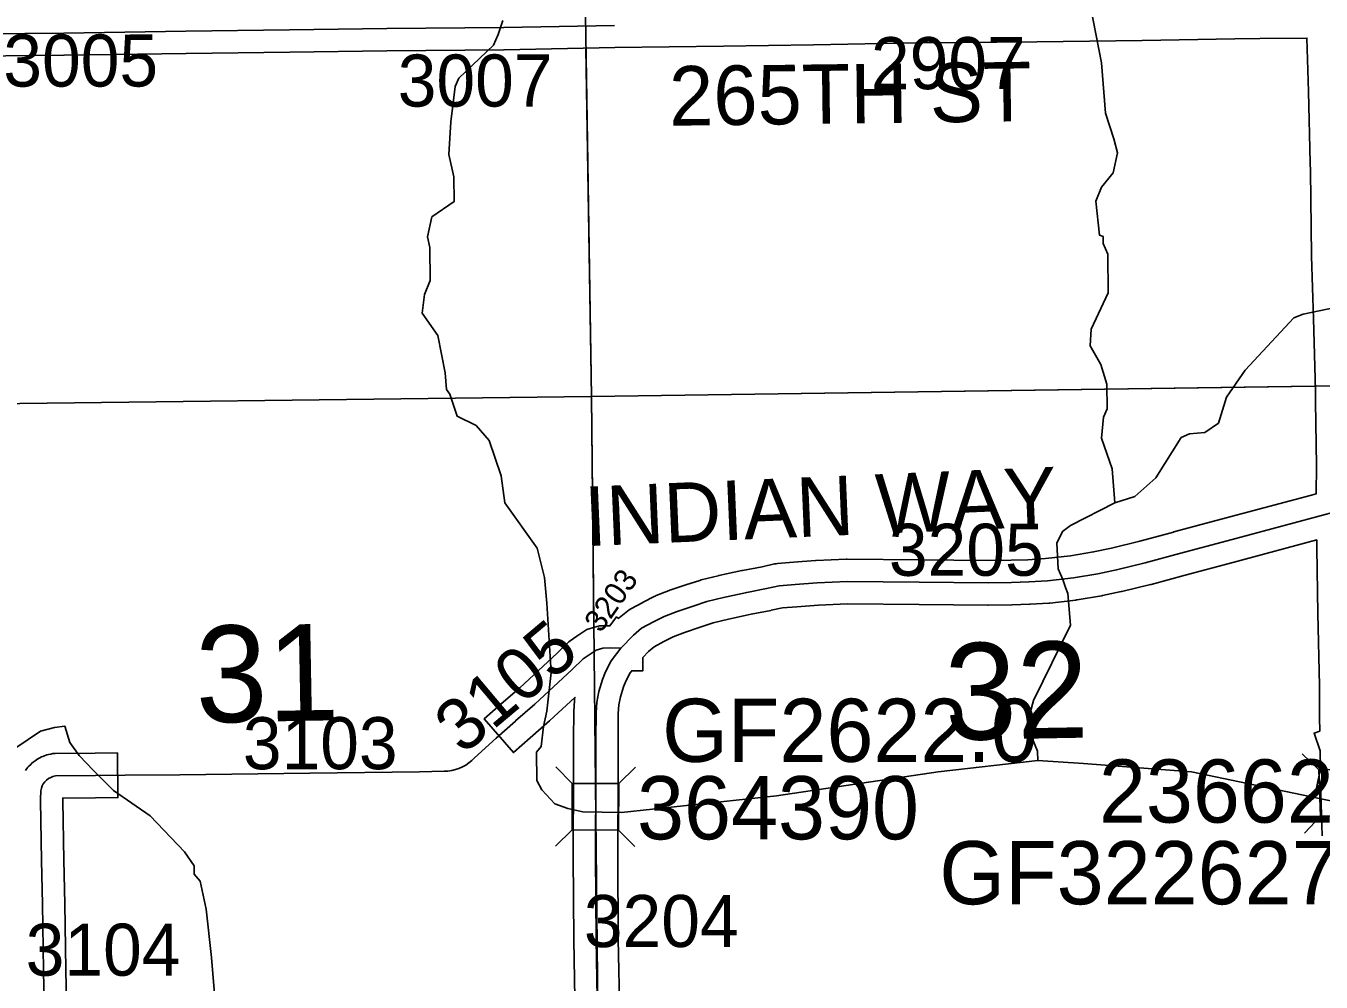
# Model space of a CAD drawing. Extents: x 23.6 to 68.7, y -63 to -29.
# Drawn here: x 38.964 to 40.707, y -51.426 to -50.14 of the extents above; entities that cross this region are included whole.
import ezdxf

# ---------------------------------------------------------------- set-up
doc = ezdxf.new("R2010")
doc.units = 0
for name, color, linetype in [('tdCoHydroRiver', 7, 'Continuous'), ('tdCoSecRdNmbr', 7, 'Continuous'), ('tdCoSecRdTxt', 7, 'Continuous'), ('tdCoSecRteBand', 7, 'Continuous'), ('tdCoSecRteCL', 7, 'Continuous'), ('tdCoSectLine', 7, 'Continuous'), ('tdCoSectLinePart', 7, 'Continuous'), ('tdCoSectNmbr', 7, 'Continuous'), ('tdCoStrucSec', 7, 'Continuous'), ('tdCoStrucSecCoName', 7, 'Continuous'), ('tdCoStrucSecFHWANum', 7, 'Continuous'), ('tdCoSurfAsphalt', 7, 'Continuous'), ('tdCoSurfGravel', 7, 'Continuous'), ('tdCoSurfLNO', 7, 'Continuous')]:
    doc.layers.add(name, color=color, linetype=linetype)

msp = doc.modelspace()

# ---------------------------------------------------------------- linework, layer by layer
at = {"layer": 'tdCoHydroRiver'}
for points in [[(40.8297, -50.0184), (40.8127, -50.0643), (40.7852, -50.1577), (40.7823, -50.1814), (40.7853, -50.3329), (40.7902, -50.3502), (40.8016, -50.3848), (40.8035, -50.4196), (40.7973, -50.4354), (40.7958, -50.4433), (40.7568, -50.491), (40.7475, -50.5085), (40.7365, -50.5165), (40.6829, -50.528), (40.6704, -50.5329), (40.6047, -50.603), (40.5798, -50.6395), (40.5691, -50.6744), (40.5503, -50.6872), (40.5298, -50.6889), (40.5188, -50.6938), (40.4846, -50.7478), (40.4564, -50.7733), (40.4296, -50.7814)], [(40.3965, -50.114), (40.4114, -50.1897), (40.4168, -50.2575), (40.4281, -50.2921), (40.4331, -50.311), (40.427, -50.3379), (40.4114, -50.357), (40.4037, -50.376), (40.4089, -50.4217), (40.4136, -50.4233), (40.4137, -50.4327), (40.4201, -50.4469), (40.4206, -50.499), (40.3974, -50.5481), (40.3961, -50.5702), (40.4105, -50.5954), (40.4186, -50.6221), (40.419, -50.6553), (40.4143, -50.6664), (40.4114, -50.6948), (40.426, -50.7357), (40.4296, -50.7814)], [(40.3256, -51.1281), (40.1915, -51.1436), (39.974, -51.1757), (39.7658, -51.1982), (39.7137, -51.1971), (39.6932, -51.1926), (39.6758, -51.1864), (39.6582, -51.1676), (39.6518, -51.1551), (39.6514, -51.1172), (39.6577, -51.1092), (39.6606, -51.0824), (39.6651, -51.0618), (39.6709, -51.0097), (39.6653, -50.9166), (39.6618, -50.8819), (39.652, -50.8425), (39.6088, -50.7814), (39.6037, -50.7451), (39.5875, -50.6979), (39.5699, -50.6775), (39.5445, -50.6652), (39.5348, -50.6353), (39.53, -50.629), (39.5282, -50.6069), (39.5183, -50.5565), (39.4974, -50.5267), (39.5004, -50.5014), (39.5081, -50.4824), (39.5077, -50.4382), (39.5044, -50.424), (39.5104, -50.3971), (39.5402, -50.3763), (39.5399, -50.3432), (39.5333, -50.3132), (39.536, -50.269), (39.5419, -50.2216), (39.5465, -50.2105), (39.5935, -50.1659), (39.5997, -50.1516), (39.6058, -50.1326)], [(40.4296, -50.7814), (40.3699, -50.812), (40.359, -50.82), (40.3512, -50.8359), (40.3531, -50.8706), (40.3596, -50.8847), (40.3628, -50.8957), (40.3661, -50.9036), (40.3696, -50.9462), (40.3201, -51.0477), (40.3109, -51.0809), (40.3254, -51.1155), (40.3256, -51.1281)], [(39.0358, -51.1215), (39.0232, -51.1042), (39.0167, -51.0822), (39.0025, -51.0839), (38.9836, -51.0888), (38.9507, -51.1111)], [(39.1905, -51.281), (39.1904, -51.27), (39.1775, -51.2511), (39.1313, -51.2026), (39.0821, -51.1684), (39.055, -51.1418), (39.0358, -51.1215)], [(41.0502, -51.5508), (41.0225, -51.5226), (41.0144, -51.5195), (40.9753, -51.4819), (40.9686, -51.4694), (40.9523, -51.4521), (40.9489, -51.4427), (40.9345, -51.4239), (40.8496, -51.2889), (40.8416, -51.2795), (40.8336, -51.2654), (40.8144, -51.2403), (40.7714, -51.1997), (40.735, -51.1858), (40.5325, -51.1435), (40.3872, -51.1323), (40.3256, -51.1281)], [(39.2303, -51.5689), (39.2269, -51.5499), (39.2139, -51.3933), (39.2068, -51.3284), (39.1985, -51.2904), (39.1905, -51.281)]]:
    msp.add_lwpolyline(points, dxfattribs=at)
at = {"layer": 'tdCoSecRteBand'}
for points in [[(39.7033, -51.4747), (39.7013, -51.3697), (39.7013, -51.3695), (39.7013, -51.3694), (39.7006, -51.2572), (39.7006, -51.257), (39.7006, -51.2568), (39.7011, -51.1449), (39.7011, -51.0986), (39.7011, -51.0985), (39.7011, -51.0984), (39.7013, -51.0639), (39.7013, -51.063), (39.7014, -51.0621), (39.7024, -51.0475), (39.7025, -51.0457), (39.7028, -51.0439), (39.703, -51.0433), (39.6692, -51.0746), (39.6689, -51.0749), (39.6685, -51.0751), (39.6428, -51.0977), (39.6202, -51.1175), (39.5807, -51.0723), (39.6033, -51.0526), (39.6287, -51.0303), (39.6788, -50.9839), (39.6935, -50.9699), (39.6949, -50.9686), (39.6964, -50.9674), (39.7056, -50.9608), (39.7061, -50.9604), (39.7066, -50.9601), (39.7147, -50.9546), (39.7188, -50.9519), (39.7236, -50.9506), (39.7327, -50.9482), (39.7362, -50.9472), (39.7398, -50.9471), (39.75, -50.9469), (39.759, -50.9351), (39.7617, -50.9371), (39.7626, -50.9364), (39.7737, -50.9273), (39.7758, -50.9255), (39.7783, -50.9241), (39.7941, -50.9155), (39.7945, -50.9153), (39.7949, -50.9151), (39.8095, -50.9077), (39.8108, -50.907), (39.8123, -50.9064), (39.8295, -50.8997), (39.8302, -50.8995), (39.8308, -50.8993), (39.8523, -50.8921), (39.8708, -50.886), (39.8719, -50.8856), (39.873, -50.8853), (39.8957, -50.8796), (39.8962, -50.8795), (39.8967, -50.8794), (39.9277, -50.8728), (39.928, -50.8727), (39.9283, -50.8726), (39.9547, -50.8675), (39.9716, -50.8639), (39.9736, -50.8635), (39.9755, -50.8633), (39.997, -50.8616), (39.997, -50.8616), (39.9971, -50.8616), (40.0265, -50.8594), (40.027, -50.8593), (40.0274, -50.8593), (40.0679, -50.8576), (40.0686, -50.8575), (40.0694, -50.8575), (40.1666, -50.8583), (40.1666, -50.8583), (40.1666, -50.8583), (40.259, -50.8593), (40.2897, -50.8588), (40.3122, -50.8581), (40.3361, -50.8567), (40.3696, -50.8529), (40.4009, -50.8477), (40.425, -50.8425), (40.4629, -50.8333), (40.5083, -50.8209), (40.5084, -50.8208), (40.5086, -50.8208), (40.5726, -50.8038), (40.694, -50.7712), (40.7004, -50.7695), (40.7008, -50.7318), (40.6992, -50.6451), (40.6992, -50.6447), (40.6992, -50.6442), (40.6993, -50.6304), (40.6965, -50.5341), (40.6965, -50.5341), (40.6965, -50.5341), (40.6942, -50.4498), (40.6942, -50.4496), (40.6942, -50.4494), (40.6926, -50.3349), (40.6923, -50.3246), (40.6923, -50.3245), (40.6923, -50.3244), (40.69, -50.2281), (40.6879, -50.1565), (40.6243, -50.1571), (40.5907, -50.1576), (40.4662, -50.1597), (40.4661, -50.1597), (40.466, -50.1597), (40.3246, -50.1615), (40.3246, -50.1615), (40.3245, -50.1615), (40.1624, -50.1629), (40.024, -50.1656), (40.0239, -50.1656), (40.0238, -50.1656), (39.903, -50.1673), (39.903, -50.1673), (39.903, -50.1673), (39.7566, -50.1693), (39.6077, -50.1722), (39.6076, -50.1722), (39.6074, -50.1722), (39.45, -50.1737), (39.3193, -50.1755), (39.3193, -50.1755), (39.3193, -50.1755), (39.1796, -50.1772), (39.0156, -50.1796), (39.0155, -50.1796), (39.0154, -50.1796), (38.858, -50.1811)], [(40.7084, -51.2297), (40.7067, -51.1721), (40.7065, -51.1721), (40.7065, -51.1664), (40.7009, -51.1653), (40.706, -51.1389), (40.7056, -51.1152), (40.6975, -51.0913), (40.7052, -51.0887), (40.7049, -51.0705), (40.7049, -51.0704), (40.7049, -51.0703), (40.7046, -51.0272), (40.7026, -50.9306), (40.7026, -50.9305), (40.7026, -50.9304), (40.7013, -50.8424), (40.7011, -50.8314), (40.5882, -50.8618), (40.5881, -50.8618), (40.5881, -50.8618), (40.5241, -50.8788), (40.4783, -50.8913), (40.4779, -50.8914), (40.4775, -50.8915), (40.4387, -50.9009), (40.4384, -50.901), (40.438, -50.9011), (40.4128, -50.9065), (40.4121, -50.9067), (40.4114, -50.9068), (40.3786, -50.9122), (40.3779, -50.9123), (40.3771, -50.9124), (40.3421, -50.9164), (40.3413, -50.9165), (40.3405, -50.9165), (40.3153, -50.918), (40.3149, -50.918), (40.3145, -50.918), (40.2913, -50.9188), (40.2911, -50.9188), (40.2908, -50.9188), (40.2595, -50.9193), (40.2591, -50.9193), (40.2587, -50.9193), (40.1661, -50.9183), (40.0697, -50.9175), (40.0305, -50.9192), (40.0017, -50.9214), (39.9823, -50.923), (39.9669, -50.9262), (39.9667, -50.9263), (39.9664, -50.9264), (39.94, -50.9315), (39.9097, -50.938), (39.8887, -50.9432), (39.8713, -50.949), (39.8505, -50.956), (39.8353, -50.9618), (39.8225, -50.9683), (39.8096, -50.9754), (39.802, -50.9816), (39.7945, -50.9895), (39.7941, -51.0077), (39.7793, -51.0074), (39.7772, -51.0102), (39.7714, -51.0214), (39.7683, -51.0292), (39.7642, -51.0427), (39.7621, -51.0534), (39.7613, -51.0652), (39.7611, -51.0987), (39.7611, -51.145), (39.7611, -51.1451), (39.7611, -51.1451), (39.7606, -51.2569), (39.7613, -51.3688), (39.7633, -51.4737)], [(38.9634, -51.1418), (38.9654, -51.1391), (38.9667, -51.1373), (38.9682, -51.1358), (38.9706, -51.1334), (38.9721, -51.1318), (38.9739, -51.1305), (38.9765, -51.1285), (38.9783, -51.1272), (38.9802, -51.1261), (38.9831, -51.1245), (38.985, -51.1235), (38.9871, -51.1227), (38.9902, -51.1216), (38.9923, -51.1208), (38.9944, -51.1203), (38.9977, -51.1197), (39.0006, -51.119), (39.0036, -51.119), (39.0574, -51.1184), (39.0874, -51.1181), (39.088, -51.1781), (39.058, -51.1784), (39.0138, -51.1789), (39.0137, -51.1824), (39.0152, -51.2623), (39.0164, -51.321), (39.0164, -51.3211), (39.0164, -51.3211), (39.0179, -51.4096), (39.0198, -51.5052)]]:
    msp.add_lwpolyline(points, dxfattribs=at)
at = {"layer": 'tdCoSecRteCL'}
for points in [[(38.2585, -50.1381), (38.2638, -50.1407), (38.2725, -50.1414), (38.3256, -50.1429), (38.4158, -50.1445), (38.4588, -50.1455), (38.5418, -50.147), (38.6028, -50.1483), (38.6756, -50.1504), (38.7264, -50.1511), (38.7502, -50.1511), (38.8287, -50.1511), (38.8578, -50.1511), (39.0151, -50.1496), (39.1792, -50.1472), (39.3189, -50.1455), (39.4496, -50.1437), (39.6071, -50.1422), (39.7561, -50.1393)], [(39.7647, -50.9771), (39.7816, -50.9596), (39.7927, -50.9504), (39.8085, -50.9418), (39.8231, -50.9344), (39.8403, -50.9277), (39.8618, -50.9206), (39.8803, -50.9144), (39.903, -50.9088), (39.934, -50.9021), (39.9607, -50.8969), (39.9779, -50.8932), (39.9994, -50.8915), (40.0287, -50.8893), (40.0692, -50.8875), (40.1663, -50.8883), (40.2591, -50.8893), (40.2904, -50.8888), (40.3136, -50.888), (40.3387, -50.8866), (40.3737, -50.8826), (40.4065, -50.8772), (40.4317, -50.8718), (40.4704, -50.8624), (40.5163, -50.8498), (40.5804, -50.8328), (40.7307, -50.7924)], [(39.623, -51.0751), (39.6488, -51.0526), (39.6993, -51.0057), (39.7141, -50.9917), (39.7233, -50.985), (39.7314, -50.9796), (39.7405, -50.9771), (39.7509, -50.9769), (39.7647, -50.9771)], [(39.7324, -51.9739), (39.733, -51.9364), (39.734, -51.8195), (39.735, -51.7159), (39.736, -51.6335), (39.7348, -51.5756), (39.7333, -51.4742), (39.7313, -51.3692), (39.7306, -51.257), (39.7311, -51.145), (39.7311, -51.0986), (39.7313, -51.0641), (39.7323, -51.0496), (39.735, -51.0355), (39.7399, -51.0192), (39.7441, -51.0089), (39.7518, -50.9941), (39.7647, -50.9771)], [(38.993, -51.931), (38.9926, -51.8531), (38.9916, -51.7465), (38.9912, -51.6418), (38.9911, -51.62), (38.9898, -51.5058), (38.9879, -51.4102), (38.9864, -51.3216), (38.9852, -51.2629), (38.9837, -51.1823), (38.9838, -51.1772), (38.9842, -51.1722), (38.9843, -51.1689), (38.985, -51.1656), (38.9861, -51.1625), (38.9876, -51.1595), (38.9896, -51.1568), (38.9919, -51.1545), (38.9946, -51.1525), (38.9975, -51.1509), (39.0006, -51.1497), (39.0039, -51.149), (39.0577, -51.1484)]]:
    msp.add_lwpolyline(points, dxfattribs=at)
at = {"layer": 'tdCoSectLine'}
for points in [[(39.7093, -49.6392), (39.7253, -50.6386)], [(39.7253, -50.6386), (40.7288, -50.6241)], [(38.7727, -50.6504), (39.7253, -50.6386)], [(39.7253, -50.6386), (39.7356, -51.6376)]]:
    msp.add_lwpolyline(points, dxfattribs=at)
at = {"layer": 'tdCoSectLinePart'}
for points in [[(39.7178, -50.1703), (39.7253, -50.6386)], [(39.7253, -50.6386), (40.6989, -50.6246)], [(38.7727, -50.6504), (39.7253, -50.6386)], [(39.7253, -50.6386), (39.7285, -50.9493)]]:
    msp.add_lwpolyline(points, dxfattribs=at)
at = {"layer": 'tdCoStrucSec'}
for p, q in [((40.7041, -51.1407), (40.6813, -51.1192)), ((39.6994, -51.159), (39.6773, -51.1367)), ((39.762, -51.1592), (39.7842, -51.1372)), ((40.706, -51.2032), (40.6845, -51.226)), ((39.6991, -51.2216), (39.6769, -51.2436)), ((39.7617, -51.2218), (39.7837, -51.2441))]:
    msp.add_line(p, q, dxfattribs=at)
for points in [[(40.706, -51.2032), (40.7041, -51.1407), (40.7667, -51.1388), (40.7685, -51.2014)], [(39.6991, -51.2216), (39.6994, -51.159), (39.762, -51.1592), (39.7617, -51.2218)]]:
    msp.add_lwpolyline(points, close=True, dxfattribs=at)
at = {"layer": 'tdCoSurfAsphalt'}
msp.add_lwpolyline([(39.7333, -51.4742), (39.7313, -51.3692), (39.7306, -51.257), (39.7311, -51.145), (39.7311, -51.0986), (39.7313, -51.0641), (39.7323, -51.0496), (39.735, -51.0355), (39.7399, -51.0192), (39.7441, -51.0089), (39.7518, -50.9941), (39.7647, -50.9771), (39.7816, -50.9596), (39.7927, -50.9504), (39.8085, -50.9418), (39.8231, -50.9344), (39.8403, -50.9277), (39.8618, -50.9206), (39.8803, -50.9144), (39.903, -50.9088), (39.934, -50.9021), (39.9607, -50.8969), (39.9779, -50.8932), (39.9994, -50.8915), (40.0287, -50.8893), (40.0692, -50.8875), (40.1663, -50.8883), (40.2591, -50.8893), (40.2904, -50.8888), (40.3136, -50.888), (40.3387, -50.8866), (40.3737, -50.8826), (40.4065, -50.8772), (40.4317, -50.8718), (40.4704, -50.8624), (40.5163, -50.8498), (40.5804, -50.8328), (40.7307, -50.7924)], dxfattribs=at)
at = {"layer": 'tdCoSurfGravel'}
for points in [[(38.7502, -50.1511), (38.8287, -50.1511), (38.8578, -50.1511), (39.0151, -50.1496), (39.1792, -50.1472), (39.3189, -50.1455), (39.4496, -50.1437), (39.6071, -50.1422), (39.7561, -50.1393)], [(39.623, -51.0751), (39.6488, -51.0526), (39.6993, -51.0057), (39.7141, -50.9917), (39.7233, -50.985), (39.7314, -50.9796), (39.7405, -50.9771), (39.7509, -50.9769), (39.7647, -50.9771)], [(38.9912, -51.6418), (38.9911, -51.62), (38.9898, -51.5058), (38.9879, -51.4102), (38.9864, -51.3216), (38.9852, -51.2629), (38.9837, -51.1823), (38.9838, -51.1772), (38.9842, -51.1722), (38.9843, -51.1689), (38.985, -51.1656), (38.9861, -51.1625), (38.9876, -51.1595), (38.9896, -51.1568), (38.9919, -51.1545), (38.9946, -51.1525), (38.9975, -51.1509), (39.0006, -51.1497), (39.0039, -51.149), (39.0577, -51.1484)]]:
    msp.add_lwpolyline(points, dxfattribs=at)
at = {"layer": 'tdCoSurfLNO'}
for p, q in [((39.597, -51.098), (39.623, -51.0752)), ((39.623, -51.0752), (39.623, -51.0751)), ((39.5679, -51.1248), (39.597, -51.098)), ((39.5559, -51.1343), (39.5602, -51.1315)), ((39.5602, -51.1315), (39.5642, -51.1283)), ((39.5642, -51.1283), (39.5679, -51.1248)), ((39.0577, -51.1484), (39.0979, -51.148)), ((39.0979, -51.148), (39.1713, -51.1473)), ((39.1713, -51.1473), (39.3462, -51.1453)), ((39.3462, -51.1453), (39.4939, -51.1436)), ((39.4939, -51.1436), (39.527, -51.1428)), ((39.527, -51.1428), (39.532, -51.1425)), ((39.532, -51.1425), (39.5371, -51.1416)), ((39.5371, -51.1416), (39.542, -51.1404)), ((39.542, -51.1404), (39.5468, -51.1388)), ((39.5468, -51.1388), (39.5515, -51.1367)), ((39.5515, -51.1367), (39.5559, -51.1343))]:
    msp.add_line(p, q, dxfattribs=at)

# ---------------------------------------------------------------- texts
at = {"layer": 'tdCoSecRdNmbr'}
for s, height, rotation, p in [('3005', 0.07, 0.0306, (38.9338, -50.2217)), ('2907', 0.07, 0.0315, (40.1012, -50.2252)), ('3007', 0.07, 0.031, (39.4645, -50.2486)), ('3205', 0.07, 0.0315, (40.1254, -50.8798)), ('3203', 0.03, 55.0293, (39.7379, -50.9578)), ('3105', 0.07, 40.0306, (39.5522, -51.1218)), ('3103', 0.07, 0.0306, (39.2561, -51.14)), ('3204', 0.07, 0.0312, (39.715, -51.3792)), ('3104', 0.07, 0.0306, (38.9639, -51.4178))]:
    msp.add_text(s, height=height, rotation=rotation, dxfattribs=at).set_placement(p)
at = {"layer": 'tdCoSecRdTxt'}
for s, rotation, p in [('265TH ST', 0.7294, (39.8301, -50.2744)), ('INDIAN WAY', 2.438, (39.7173, -50.84))]:
    msp.add_text(s, height=0.08, rotation=rotation, dxfattribs=at).set_placement(p)
at = {"layer": 'tdCoSectNmbr'}
for s, rotation, p in [('31', 1.0307, (39.1933, -51.0775)), ('32', 1.0315, (40.2016, -51.1009))]:
    msp.add_text(s, height=0.13, rotation=rotation, dxfattribs=at).set_placement(p)
at = {"layer": 'tdCoStrucSecCoName'}
for s, p in [('GF2622.0', (39.8203, -51.1301)), ('GF322627.0', (40.1933, -51.3217))]:
    msp.add_text(s, height=0.085, dxfattribs=at).set_placement(p)
at = {"layer": 'tdCoStrucSecFHWANum'}
for s, p in [('236620', (40.408, -51.2118)), ('364390', (39.7865, -51.2343))]:
    msp.add_text(s, height=0.085, dxfattribs=at).set_placement(p)

doc.saveas('drawing.dxf')
